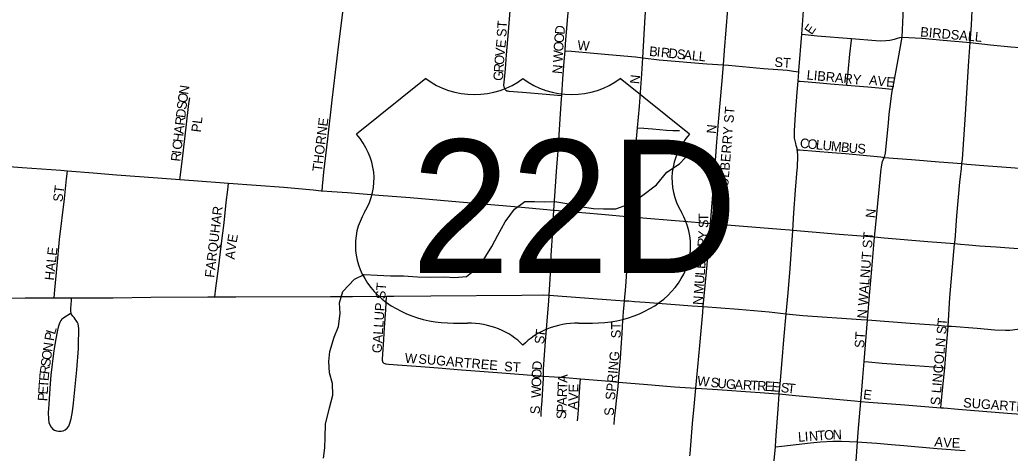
# Model space of a CAD drawing. Extents: x 1442749 to 1756758, y 235267 to 677782.
# Drawn here: x 1589318 to 1594493, y 528459 to 530721 of the extents above; entities that cross this region are included whole.
import ezdxf

# ---------------------------------------------------------------- set-up
doc = ezdxf.new("R2010")
doc.units = 0
for name, color, linetype in [('GM_X_City_Street', 7, 'Continuous'), ('GM_X_City_Street_Text', 7, 'Continuous'), ('GM_X_Minor_River', 7, 'Continuous'), ('GM_X_State_Route', 7, 'Continuous'), ('GM_X_US_Location', 7, 'Continuous'), ('GM_X_US_Route', 7, 'Continuous'), ('GM_X_US_Shield', 7, 'Continuous')]:
    doc.layers.add(name, color=color, linetype=linetype)

msp = doc.modelspace()

# ---------------------------------------------------------------- linework, layer by layer
at = {"layer": 'GM_X_City_Street'}
for points in [[(1592573.6, 530522.8), (1592585.8, 530736.9), (1592601.4, 530929.6), (1592609.7, 531027.5), (1592621.3, 531194.3), (1592623.1, 531215.5)], [(1592994.4, 530485.4), (1593000.3, 530560.4), (1593017.9, 530776.1), (1593025, 530874.3), (1593035.7, 531031.4), (1593047.5, 531148.8), (1593050.4, 531177.6)], [(1593927.3, 530631.3), (1593936.1, 530822), (1593940.5, 530909.9), (1593945.1, 531000.7), (1593949.4, 531070.5), (1593951.7, 531099.4)], [(1590897.7, 529827.2), (1590900.2, 529853.6), (1590906.9, 529926.7), (1590927, 530099.5), (1590949.5, 530301.5), (1590985.7, 530594.5), (1591012.7, 530815.8), (1591025.2, 530906.5)], [(1591856.2, 530355.2), (1591851.9, 530363.2), (1591849.4, 530370.2), (1591847.8, 530381.7), (1591848.3, 530394.7), (1591855.2, 530466.1), (1591861.4, 530537.9), (1591871, 530658.6), (1591879.4, 530769.7), (1591887, 530857.7), (1591887.2, 530860.6)], [(1592167, 530559.8), (1592169.7, 530595.7), (1592186.3, 530799.3), (1592189.4, 530836.4)], [(1593403.4, 530645.9), (1593420.5, 530644.3), (1593484.5, 530638.4), (1593664.3, 530623.6)], [(1593664.3, 530623.6), (1593790.1, 530613.2), (1593815.2, 530611.6), (1593842.3, 530613.1), (1593862.9, 530615.5), (1593887.5, 530620), (1593903.8, 530625.4), (1593916.5, 530629.3), (1593927.3, 530631.3)], [(1593878.5, 530358.8), (1593880.5, 530370.9), (1593907.4, 530513.9), (1593927.3, 530631.3)], [(1593927.3, 530631.3), (1594030.7, 530625.9), (1594141.5, 530615.6), (1594264.9, 530604.1), (1594283.5, 530602.2)], [(1593638.8, 530380.6), (1593639.2, 530384.2), (1593646.2, 530448.4), (1593655.2, 530542.4), (1593663.3, 530614.8), (1593664.3, 530623.6)], [(1594283.5, 530602.2), (1594389.4, 530591.3), (1594496.3, 530580.3), (1594589.4, 530573.6), (1594692.2, 530566.2)], [(1592149.5, 530326), (1592156, 530413.5), (1592162.6, 530503.6), (1592167, 530559.8)], [(1592167, 530559.8), (1592201.3, 530556.8), (1592317.1, 530546.9), (1592394.2, 530539.9), (1592534.6, 530527.3), (1592573.6, 530522.8)], [(1592545.6, 530157.5), (1592555.5, 530269.4), (1592568.8, 530439.2), (1592573.6, 530522.8)], [(1592573.6, 530522.8), (1592658.5, 530513.1), (1592907, 530491.1), (1592994.4, 530485.4)], [(1592925.9, 529656.5), (1592949.7, 529939.3), (1592959.9, 530083.1), (1592969.9, 530207.3), (1592986.4, 530383.7), (1592994.4, 530485.4)], [(1592994.4, 530485.4), (1593021.5, 530483.6), (1593204.4, 530467.9), (1593328.6, 530458), (1593360.8, 530453.8), (1593388.1, 530450.3)], [(1593384.4, 530401.1), (1593394.4, 530400.3), (1593498.7, 530392), (1593554.3, 530387.5), (1593638.8, 530380.6)], [(1593638.8, 530380.6), (1593747.9, 530371.8), (1593806.6, 530366), (1593858.9, 530360.8), (1593878.5, 530358.8)], [(1591856.2, 530355.2), (1591863, 530350.9), (1591867.4, 530349.9), (1591872.3, 530349.1), (1591944.6, 530343.9), (1592068.9, 530333.7), (1592128.1, 530328.1), (1592149.5, 530326)], [(1592108, 529725.9), (1592115, 529827.3), (1592123.7, 529954.3), (1592130.1, 530036.1), (1592141.7, 530204.8), (1592148.7, 530309.4), (1592149.5, 530326)], [(1593834.3, 530002.8), (1593837.3, 530010.5), (1593840.6, 530024.7), (1593843.2, 530044.9), (1593846.2, 530076.6), (1593856.5, 530184.2), (1593860.2, 530229.1), (1593863.6, 530254.1), (1593874.9, 530336.6), (1593878.5, 530358.8)], [(1590153.5, 529886.6), (1590158.9, 529926), (1590170.4, 530010.6), (1590188, 530160.8), (1590202, 530284.9), (1590206.1, 530314.3)], [(1592508.9, 529691.7), (1592514.6, 529779.4), (1592524.2, 529903.7), (1592533.9, 530024.6), (1592545.6, 530157.5)], [(1592545.6, 530157.5), (1592577.8, 530155), (1592623.1, 530151.6), (1592697.7, 530145), (1592730.3, 530143.1), (1592745.7, 530142.6), (1592764.9, 530143.1)], [(1593380, 530042.5), (1593391.4, 530041.7), (1593563, 530028.9), (1593631.7, 530022.8), (1593705.3, 530015.6), (1593816.6, 530005.1), (1593834.3, 530002.8)], [(1593784.4, 529586.2), (1593790.1, 529653.3), (1593817.1, 529925.8), (1593818.8, 529940.9), (1593820.1, 529952.4), (1593821.8, 529963.5), (1593823.9, 529972.9), (1593826, 529981.5), (1593834.3, 530002.8)], [(1593834.3, 530002.8), (1593976.1, 529991.8), (1594122.1, 529980.4), (1594240.6, 529970.4)], [(1594240.6, 529970.4), (1594266, 529968.2), (1594376.7, 529959.6), (1594543.1, 529946.5), (1594641.4, 529938.8)], [(1589497.2, 529270.1), (1589501.3, 529311), (1589513.8, 529438.1), (1589525.9, 529575.2), (1589551.4, 529786.7), (1589562.5, 529890.7), (1589566.8, 529931.2)], [(1590337.4, 529274.7), (1590343.1, 529320), (1590356.1, 529423.8), (1590372.7, 529554.2), (1590385.6, 529662), (1590397, 529767.8), (1590404.6, 529834.4), (1590408.3, 529867.3)], [(1592084.7, 529283.8), (1592090.5, 529397.7), (1592095.1, 529491.6), (1592102.3, 529619.4), (1592106.2, 529700.3), (1592108, 529725.9)], [(1592477.4, 529255), (1592483.7, 529329.7), (1592489.3, 529408), (1592493.8, 529479.6), (1592497.7, 529538.2), (1592503.8, 529622.7), (1592507.1, 529665), (1592508.9, 529691.7)], [(1592889.3, 529224.1), (1592894.1, 529277.9), (1592908.5, 529441.6), (1592923.8, 529630.9), (1592925.9, 529656.5)], [(1593746.8, 529154.3), (1593759.1, 529300.8), (1593768.8, 529419.3), (1593784.4, 529586.2)], [(1592053.8, 528861.8), (1592055.1, 528898.3), (1592056.9, 528947.3), (1592064.9, 529041.9), (1592071.8, 529126.6), (1592082.3, 529254.3), (1592084.7, 529283.8)], [(1589586, 529190.5), (1589584.9, 529200.7), (1589585.4, 529213.7), (1589586.4, 529234.4), (1589587.9, 529255.5), (1589589, 529270.4)], [(1591218, 528930.6), (1591215.3, 528934.1), (1591214.2, 528937.7), (1591213.6, 528943.3), (1591213.6, 528950.2), (1591214.4, 528975.8), (1591219.7, 529053), (1591223.9, 529114.3), (1591230.3, 529207.7), (1591234.1, 529278.5)], [(1592446.4, 528830.6), (1592448.4, 528858.3), (1592451.2, 528895.8), (1592456, 528954.9), (1592461.4, 529035.6), (1592464.8, 529084.5), (1592467.5, 529124.2), (1592473, 529196.5), (1592475.9, 529233.9), (1592477.4, 529255)], [(1589586, 529190.5), (1589542.7, 529162), (1589537.6, 529158.4), (1589532.5, 529151.9), (1589527, 529141.8), (1589523, 529131.7), (1589519, 529116.6), (1589513, 529092), (1589506.5, 529055.5), (1589496.2, 528994.2), (1589480.5, 528867.1), (1589475, 528798.3), (1589469.7, 528712.6), (1589467.2, 528671.8), (1589468.7, 528637.3), (1589470.5, 528620), (1589475.1, 528606.6), (1589481.8, 528594.3), (1589490.8, 528584.2), (1589499.4, 528579.2), (1589509.4, 528575.7), (1589519.6, 528574.2), (1589533.9, 528573.7), (1589544.6, 528575.9), (1589554.5, 528580.3), (1589565.8, 528589.2), (1589573.9, 528599.8), (1589579.9, 528614.9), (1589586.4, 528639.1), (1589593.5, 528676.8), (1589599, 528720.6), (1589611.6, 528841.9), (1589616.1, 528894.2), (1589624.2, 529005.4), (1589625.7, 529044.7), (1589626.7, 529085.4), (1589626.7, 529110.1), (1589625.7, 529122.2), (1589623.2, 529134.2), (1589619.6, 529141.8), (1589612.6, 529152.4), (1589608.1, 529158.9), (1589601.5, 529166.5), (1589596, 529174), (1589587.2, 529187.2), (1589586, 529190.5)], [(1592850, 528798.7), (1592871.6, 529021.5), (1592886.6, 529193.9), (1592889.3, 529224.1)], [(1593729.3, 528936.8), (1593733.2, 528981.8), (1593746.8, 529154.3)], [(1594150.5, 528904.7), (1594157, 528975), (1594168.5, 529122.8)], [(1591218, 528930.6), (1591220.8, 528928.3), (1591224.5, 528926.8), (1591228.8, 528925.9), (1591233, 528925.4), (1591245.3, 528924), (1591316.5, 528918.9), (1591413.8, 528911.8), (1591503.2, 528904.2), (1591626.3, 528894), (1591675, 528890), (1591836.2, 528878.2), (1591991.4, 528866.8), (1592053.8, 528861.8)], [(1593712.1, 528729.4), (1593715.3, 528767.7), (1593722.1, 528854.4), (1593729.3, 528936.8)], [(1593729.3, 528936.8), (1593752.5, 528935.1), (1593822.9, 528929.7), (1593944.3, 528920.4), (1594044.4, 528912.8), (1594091.4, 528909.2), (1594150.5, 528904.7)], [(1594130.9, 528696.6), (1594132.7, 528716), (1594141.1, 528805.1), (1594150.5, 528904.7)], [(1592041.6, 528651.1), (1592041.4, 528667.4), (1592043.9, 528696.6), (1592046.9, 528732.4), (1592051.5, 528796.6), (1592053.7, 528848.4), (1592053.8, 528861.8)], [(1592053.8, 528861.8), (1592168.7, 528853.9), (1592247.1, 528847.3)], [(1592232.7, 528628.7), (1592233.7, 528644.2), (1592236.3, 528684.8), (1592238.2, 528713.7), (1592240.7, 528752.2), (1592242.3, 528775.8), (1592244.2, 528804.8), (1592245.8, 528828.6), (1592247.1, 528847.3)], [(1592247.1, 528847.3), (1592401.1, 528834.4), (1592446.4, 528830.6)], [(1592422.7, 528609.4), (1592426, 528640.5), (1592430.5, 528682.4), (1592435.9, 528732.6), (1592440.5, 528775.7), (1592443.8, 528806.8), (1592446.4, 528830.6)], [(1592446.4, 528830.6), (1592596.8, 528817.9), (1592739, 528806), (1592850, 528798.7)], [(1592819.5, 528445.7), (1592820.3, 528456.5), (1592833.3, 528614.1), (1592841.2, 528702.1), (1592850, 528798.7)], [(1592850, 528798.7), (1592936.8, 528793.3), (1593014.1, 528787.8), (1593109.3, 528781.1), (1593186.1, 528775.6), (1593254.3, 528770.8), (1593286.3, 528768.6)], [(1593286.3, 528768.6), (1593370.2, 528760.8), (1593679.7, 528732.3), (1593712.1, 528729.4)], [(1593695, 528518), (1593698.8, 528568.5), (1593712.1, 528729.4)], [(1593712.1, 528729.4), (1593753.1, 528725.8), (1593825, 528719.5), (1593942.9, 528711.4), (1594130.9, 528696.6)], [(1594130.9, 528696.6), (1594145.4, 528695.5), (1594220.5, 528689.6), (1594478.6, 528668.2), (1594736.7, 528648.5), (1594797.3, 528643.8)], [(1593265.5, 528492.5), (1593299.6, 528496.4), (1593449.6, 528513.3), (1593501.2, 528518), (1593565.7, 528521.4), (1593611.6, 528522), (1593695, 528518)], [(1593679.6, 528317.1), (1593687.5, 528418.1), (1593695, 528518)], [(1593695, 528518), (1593718, 528516.9), (1593796.3, 528511.4), (1593873.2, 528505.1), (1593937.4, 528499.2), (1594110.2, 528484.2), (1594229.5, 528474.7), (1594257.4, 528472.4)]]:
    msp.add_lwpolyline(points, dxfattribs=at)
at = {"layer": 'GM_X_Minor_River'}
msp.add_lwpolyline([(1590905.5, 528432.7), (1590912.2, 528486.8), (1590912.8, 528542.9), (1590915.6, 528611.1), (1590936.7, 528695.1), (1590953.5, 528761.1), (1590952.2, 528823.3), (1590936.8, 528877.7), (1590933.5, 528937.9), (1590938.1, 528990), (1590961, 529063.9), (1590983.8, 529119.9), (1590992.6, 529188), (1590989.2, 529244.2), (1591005.9, 529302.2), (1591066.8, 529367.7), (1591117.2, 529391.2), (1591185.3, 529388.3), (1591255.5, 529385.5), (1591323.6, 529384.8), (1591395.7, 529379.9), (1591463.8, 529377.1), (1591538, 529380.3), (1591590.1, 529375.7), (1591652.3, 529381), (1591721, 529436.4), (1591784.4, 529537.9), (1591815.2, 529597.8), (1591854.1, 529667.5), (1591902.9, 529733.2), (1591957.5, 529772.7), (1592007.6, 529772.1), (1592057.7, 529771.5), (1592113.9, 529772.9), (1592175.9, 529762.1), (1592255.8, 529745.2), (1592315.9, 529736.5), (1592367.9, 529733.9), (1592432.1, 529735.1), (1592500.5, 529758.4), (1592567.1, 529799.8), (1592644, 529859.1), (1592698.9, 529926.7), (1592765.6, 529970), (1592824.4, 530031.5)], dxfattribs=at)
at = {"layer": 'GM_X_State_Route'}
for points in [[(1594237.7, 529944.2), (1594240.6, 529970.4), (1594243.3, 529994.1), (1594257.3, 530200.4), (1594276.7, 530504.6), (1594283.5, 530602.2), (1594289.9, 530693.6), (1594295.9, 530808.2), (1594301, 530946.6), (1594308.6, 531070.7), (1594309.3, 531083.1), (1594318.7, 531229.9), (1594339.4, 531606), (1594350.8, 531812.7), (1594362.1, 531982.7), (1594376.9, 532244.7), (1594380, 532301.1)], [(1594202.4, 529551.2), (1594202.4, 529551.2), (1594204.2, 529571.2), (1594214.1, 529698.6), (1594229.6, 529873.6), (1594234.7, 529917.9), (1594237.7, 529944.2)], [(1594168.5, 529122.8), (1594177.7, 529271.5), (1594202.4, 529551.2)]]:
    msp.add_lwpolyline(points, dxfattribs=at)
at = {"layer": 'GM_X_US_Route'}
for points in [[(1593380.5, 529947.8), (1593381.5, 529966.2), (1593382.9, 529994.9), (1593382.9, 530014.3), (1593381.5, 530033.7), (1593380, 530042.5), (1593378.8, 530050.3), (1593375, 530065.2), (1593371.8, 530076.1), (1593368.6, 530089.5), (1593366.4, 530103.8), (1593365.4, 530142.1), (1593371.7, 530227.5), (1593380.2, 530343.9), (1593384.4, 530401.1), (1593388.1, 530450.3), (1593388.4, 530455), (1593403.4, 530645.9), (1593413.1, 530768.8)], [(1592899.5, 529658.8), (1592888.1, 529659.7), (1592806.9, 529666.6), (1592508.9, 529691.7), (1592356.9, 529704.5), (1592111.8, 529725.6), (1592108, 529725.9), (1591902.7, 529744.4), (1591615.4, 529770.1), (1591357.3, 529791.2), (1591193.9, 529804.7), (1591030.5, 529817.6), (1590949, 529823.2), (1590897.7, 529827.2), (1590893.4, 529827.5), (1590851.2, 529831.6), (1590697.4, 529845.5), (1590408.3, 529867.3), (1590225.2, 529881.2), (1590153.5, 529886.6), (1590038.8, 529895.2), (1589823.1, 529911.1), (1589701.4, 529920.5), (1589566.8, 529931.2), (1589532.9, 529933.8), (1589330.1, 529949.3), (1589127.4, 529965)], [(1593356.4, 529621.7), (1593362.8, 529713.7), (1593371.1, 529831.6), (1593380, 529939.5), (1593380.5, 529947.8)], [(1593356.4, 529621.7), (1593341.6, 529622.9), (1593293.9, 529626.7), (1593054.8, 529645.5), (1592925.9, 529656.5), (1592899.5, 529658.8)], [(1593321.3, 529186.3), (1593332, 529296.4), (1593342.7, 529423.8), (1593356.4, 529621.7)], [(1595712.2, 529429.5), (1595602.5, 529438.3), (1595462, 529449), (1595374.1, 529458.4), (1595187.2, 529472.8), (1594988.8, 529488.7), (1594912.6, 529494.8), (1594716.7, 529511.1), (1594608.2, 529520.1), (1594579.5, 529522.5), (1594419.4, 529534.2), (1594331.8, 529540.1), (1594276.8, 529544.9), (1594232.1, 529548.8), (1594202.4, 529551.2), (1594062.6, 529562.6), (1593833.7, 529581.2), (1593784.4, 529586.2), (1593598.7, 529600.8), (1593458.5, 529613.5), (1593356.4, 529621.7)], [(1589091.7, 529266.9), (1589345.6, 529269.7), (1589497.2, 529270.1), (1589589, 529270.4), (1589596.8, 529270.4), (1589806.7, 529270.8), (1590003.4, 529272.9), (1590299.9, 529274.3), (1590337.4, 529274.7), (1590446.3, 529275.6), (1590941.1, 529276.6), (1591055.8, 529276.9), (1591234.1, 529278.5), (1591272.2, 529278.7), (1591465.7, 529280.5), (1591941.9, 529283.2), (1592053.5, 529284.9), (1592084.7, 529283.8), (1592129.8, 529281.2), (1592383, 529260.9), (1592477.4, 529255), (1592500.8, 529253.5), (1592530.3, 529251.6)], [(1592530.3, 529251.6), (1592585.9, 529248.1), (1592831, 529228.4), (1592889.3, 529224.1), (1593073.1, 529210.5), (1593233.2, 529196.1), (1593321.3, 529186.3)], [(1593265.5, 528492.5), (1593268.7, 528527.2), (1593282.1, 528713.3), (1593286.3, 528768.6), (1593291.9, 528839.9), (1593300.8, 528943.4), (1593310.1, 529050.5), (1593321.3, 529186.3)], [(1593321.3, 529186.3), (1593409.5, 529178.3), (1593713.1, 529156.5), (1593746.8, 529154.3)], [(1594168.5, 529122.8), (1594186.4, 529121.4), (1594320.7, 529112), (1594412.1, 529102.8), (1594467.3, 529100.5), (1594489.9, 529101.9), (1594531.3, 529107.1), (1594566.9, 529114.8), (1594608.6, 529124.2), (1594698.2, 529145.1), (1594865.2, 529180.8), (1594956.6, 529197.7)], [(1593746.8, 529154.3), (1593970.6, 529137.7), (1594094.8, 529128.3), (1594168.5, 529122.8)], [(1593212.4, 527959.2), (1593219, 528020.9), (1593231.6, 528138), (1593251.1, 528333.9), (1593265.5, 528492.5)]]:
    msp.add_lwpolyline(points, dxfattribs=at)
at = {"layer": 'GM_X_US_Shield'}
for p, q in [((1591439.5, 530414.4), (1591076.9, 530124.4)), ((1592817.2, 530124.4), (1592454.6, 530414.4)), ((1591584.5, 529138.3), (1591657, 529138.3)), ((1592237.1, 529138.3), (1592309.6, 529138.3))]:
    msp.add_line(p, q, dxfattribs=at)
for centre, major_axis, start_param, end_param in [((1591693.3, 530621.6), (-362.5, 0), 0.795399, 2.346194), ((1592200.8, 530621.6), (-362.5, 0), 0.795399, 2.346194), ((1590661.2, 529891.5), (507.6, 0), 5.838949, 6.894067), ((1593232.9, 529891.5), (-507.6, 0), 5.672304, 6.727422), ((1591578.8, 529544.3), (507.6, 0), 2.702327, 4.723529), ((1592315.3, 529544.3), (-507.6, 0), 1.559657, 3.580859), ((1591657, 528848.2), (-362.5, 0), 3.785094, 4.712389), ((1592237.1, 528848.2), (-362.5, 0), 4.712389, 5.639684)]:
    msp.add_ellipse(centre, major_axis=major_axis, ratio=0.8, start_param=start_param, end_param=end_param, dxfattribs=at)

# ---------------------------------------------------------------- texts
at = {"layer": 'GM_X_City_Street_Text'}
for s, rotation, p in [('ST', 86.4254, (1591859.4, 530630.1)), ('D', 84.5721, (1592163.1, 530642.3)), ('E', 55.3213, (1593455.4, 530639.7)), ('BIRDSALL', 354.8751, (1594021.2, 530634.5)), ('O', 84.946, (1592159.2, 530598.5)), ('V', 84.4633, (1591850.1, 530528.2)), ('E', 83.702, (1591854.4, 530571.9)), ('O', 86.808, (1592156.8, 530555)), ('W', 355.6039, (1592230.3, 530564.1)), ('B', 354.2097, (1592604.5, 530533.3)), ('I', 354.2194, (1592643.9, 530529.3)), ('R', 354.2293, (1592665.8, 530527.1)), ('O', 86.1292, (1591847.2, 530484.7)), ('W', 87.3593, (1592154.2, 530498)), ('D', 354.2198, (1592705.2, 530523.1)), ('S', 354.1997, (1592749, 530518.7)), ('A', 354.2358, (1592784, 530515.2)), ('L', 354.197, (1592827.8, 530510.8)), ('L', 354.669, (1592863.2, 530507.2)), ('ST', 356.3982, (1593259.8, 530476.2)), ('R', 86.2812, (1591844.6, 530445.2)), ('N', 84.2937, (1592149.8, 530436.9)), ('G', 86.2819, (1591841.8, 530401.3)), ('N', 84.2937, (1592554.6, 530384.1)), ('LIBRARY', 354.4746, (1593427.4, 530410.1)), ('A', 353.1216, (1593753.2, 530383.7)), ('V', 353.1184, (1593796.9, 530378.4)), ('E', 356.3048, (1593843.6, 530372.9)), ('N', 81.4865, (1590198, 530328.5)), ('O', 81.8884, (1590191.8, 530285)), ('S', 83.1529, (1590187.6, 530250.4)), ('MULBERRY ST', 85.2853, (1593014.3, 529792)), ('R', 83.4768, (1590178.1, 530167.4)), ('D', 83.469, (1590182.6, 530206.8)), ('A', 83.469, (1590173.1, 530123.7)), ('PL', 82.8649, (1590263.1, 530131.8)), ('THORNE', 82.875, (1590895.8, 529926.7)), ('N', 84.2937, (1592955, 530124.5)), ('H', 83.4587, (1590168.1, 530080)), ('C', 83.4768, (1590163.6, 530040.7)), ('C', 354.4537, (1593392.2, 530053.7)), ('O', 354.4395, (1593431.6, 530049.9)), ('L', 354.4172, (1593475.4, 530045.6)), ('U', 354.4515, (1593510.5, 530042.2)), ('M', 354.4598, (1593554.2, 530038)), ('B', 354.4575, (1593606.8, 530032.9)), ('U', 354.4515, (1593646.2, 530029)), ('S', 357.5296, (1593692.9, 530024.5)), ('R', 83.4774, (1590156.6, 529979.5)), ('I', 83.4346, (1590161.1, 530018.8)), ('ST', 82.8649, (1589540.6, 529768.3)), ('FARQUHAR', 83.2463, (1590334, 529373.2)), ('T', 89.9322, (1592915.3, 529669.8)), ('N', 84.2677, (1593786.6, 529684.5)), ('S', 89.2296, (1592914.8, 529633.8)), ('E', 80.277, (1590450.8, 529554.9)), ('Y', 85.759, (1592910.8, 529573.5)), ('N WALNUT ST', 85.6955, (1593742.5, 529160.5)), ('V', 82.3057, (1590445, 529511.7)), ('R', 85.6165, (1592907.8, 529533.9)), ('HALE', 83.8278, (1589496.6, 529358.9)), ('A', 83.585, (1590440.1, 529468.3)), ('E', 85.595, (1592902, 529459.3)), ('R', 85.6165, (1592904.8, 529494.4)), ('B', 85.6165, (1592899, 529419.8)), ('U', 85.603, (1592893, 529340.8)), ('L', 85.6073, (1592896.3, 529384.7)), ('GALLUP ST', 86.1339, (1591208.1, 528980)), ('M', 85.6267, (1592889, 529288.2)), ('N', 85.6248, (1592884.6, 529231.1)), ('ST', 90, (1592457.7, 529058.8)), ('S LINCOLN ST', 85.0274, (1594125.4, 528707.5)), ('P', 79.7025, (1589495.1, 529042.6)), ('L', 72.6623, (1589501, 529075.6)), ('T', 82.2176, (1592060.3, 529061.2)), ('ST', 86.4254, (1593729.3, 529006.6)), ('N', 81.9533, (1589487.2, 528986.5)), ('S', 84.9415, (1592057.3, 529026.8)), ('O', 81.9533, (1589481, 528942.9)), ('W', 355.6026, (1591328.3, 528931.7)), ('SUGARTREE', 355.1199, (1591399, 528927.3)), ('SPRING', 84.4008, (1592427, 528734.3)), ('S', 81.9395, (1589476.1, 528908)), ('ST', 356.3982, (1591847.4, 528887.8)), ('D', 85.494, (1592044.1, 528891.1)), ('E', 85.2953, (1589468.2, 528834.5)), ('R', 82.7183, (1589471.1, 528868.9)), ('O', 88.0763, (1592042.7, 528847.7)), ('A', 88.1801, (1592179.1, 528825.7)), ('T', 86.2532, (1589466, 528799.6)), ('O', 88.3384, (1592041.4, 528803.8)), ('T', 87.7702, (1592177.7, 528790.1)), ('E', 89.7825, (1592235.6, 528776.1)), ('W', 353.6988, (1592855.4, 528812.9)), ('S', 353.7021, (1592925.5, 528805.2)), ('U', 353.9214, (1592960.7, 528801.3)), ('G', 355.9615, (1593006.3, 528796.5)), ('A', 356.818, (1593051, 528793.3)), ('R', 356.8785, (1593095.1, 528790.9)), ('T', 356.8293, (1593134.6, 528788.7)), ('R', 356.8566, (1593169.7, 528786.8)), ('E', 356.6656, (1593209.2, 528784.6)), ('E', 355.132, (1593244, 528782.6)), ('S', 353.9324, (1593292, 528778.2)), ('T', 353.9223, (1593327, 528774.5)), ('P', 86.2532, (1589461.4, 528729.3)), ('E', 86.2658, (1589463.7, 528764.5)), ('W', 88.3351, (1592039.8, 528746.6)), ('R', 87.7657, (1592176.2, 528750.5)), ('V', 87.9999, (1592234, 528730.4)), ('E', 352.8783, (1593722.3, 528742.5)), ('P', 87.7811, (1592173.1, 528671.4)), ('A', 87.7705, (1592174.5, 528706.6)), ('A', 86.4128, (1592231.2, 528685)), ('SUGARTREE', 355.8174, (1594245.4, 528698.6)), ('S', 90, (1592035.3, 528662.8)), ('S', 87.7596, (1592171.7, 528636.2)), ('S', 90, (1592422.6, 528654)), ('L', 4.1557, (1593386, 528518.2)), ('I', 4.1137, (1593421.1, 528520.7)), ('N', 4.18, (1593443.1, 528522.3)), ('T', 4.1557, (1593487, 528525.5)), ('O', 3.5872, (1593521.9, 528528)), ('N', 0.7869, (1593565.2, 528530.8)), ('A', 353.8674, (1594094.8, 528495.6)), ('V', 357.6284, (1594142.1, 528490.6)), ('E', 357.806, (1594186.3, 528488.8))]:
    msp.add_text(s, height=50, rotation=rotation, dxfattribs=at).set_placement(p)
at = {"layer": 'GM_X_US_Location'}
for s in ['/', '0']:
    msp.add_text(s, height=1, dxfattribs=at).set_placement((1591947.6, 529746.9))
msp.add_text('22D', height=1, rotation=0, dxfattribs=at).set_placement((1591609.2, 529539.9))
at = {"layer": 'GM_X_US_Shield'}
msp.add_text('22D', height=696.1, dxfattribs=at).set_placement((1591362.7, 529399.3))

doc.saveas('drawing.dxf')
